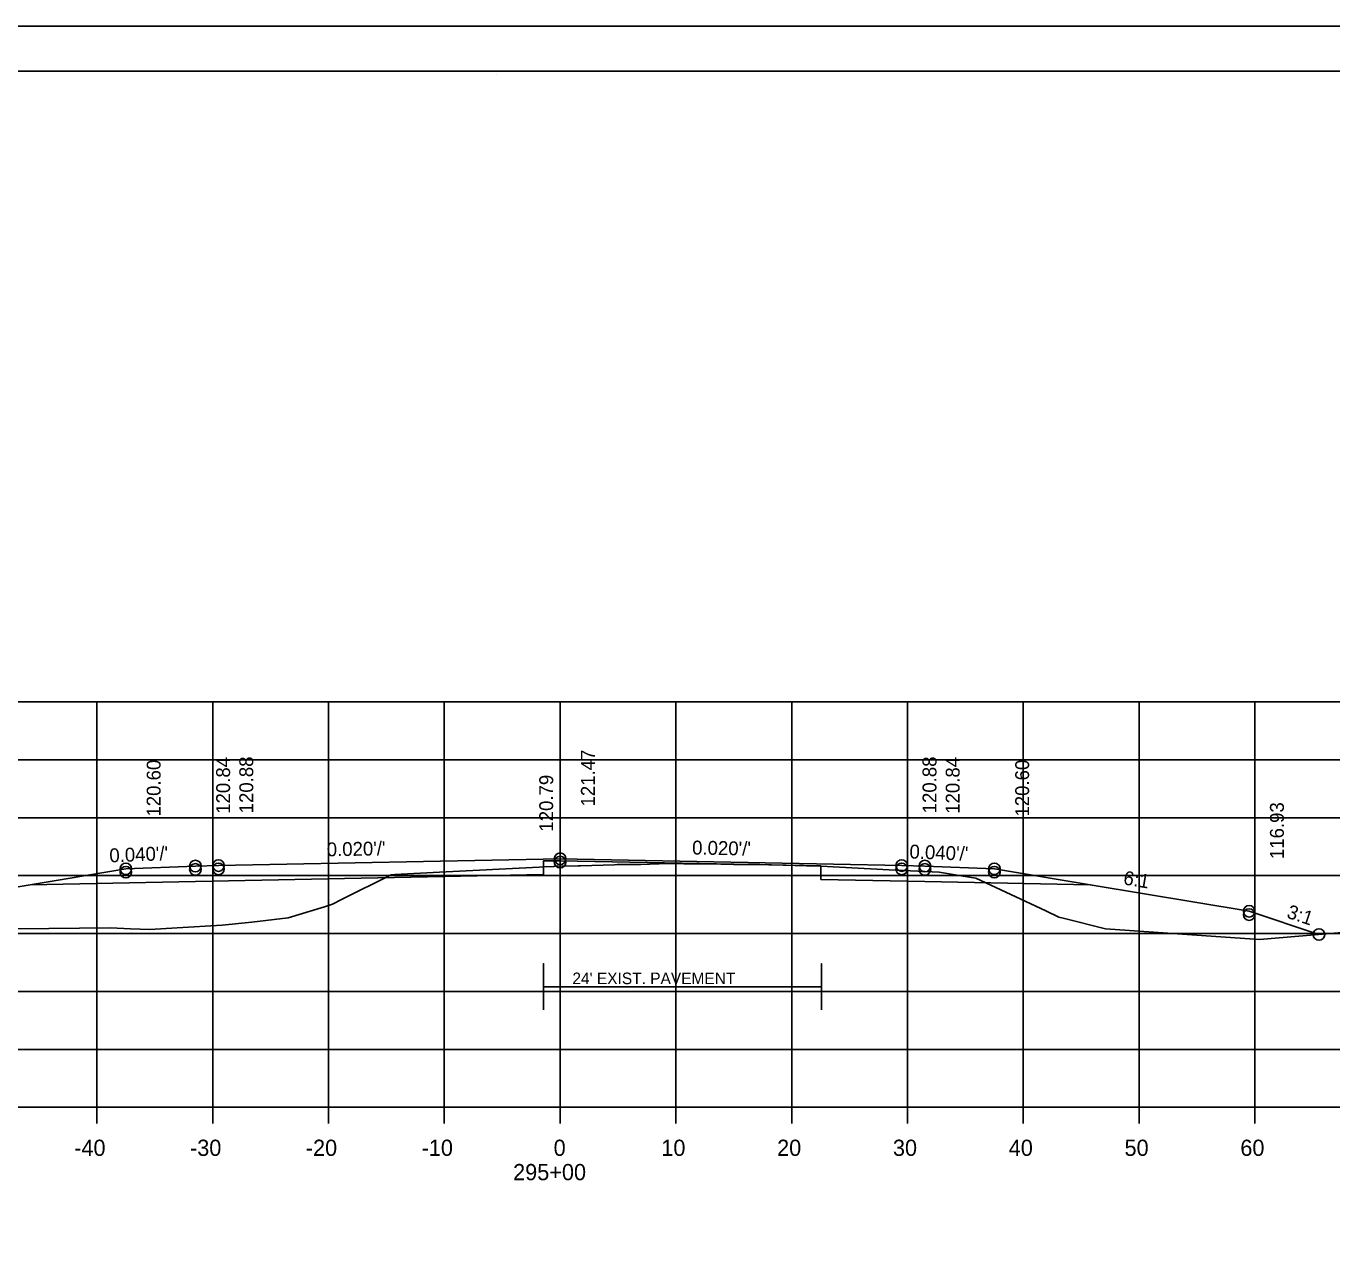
# Model space of a CAD drawing. Extents: x 1175611 to 1176402, y -433344 to -416213.
# Drawn here: x 1175734.9 to 1175847.6, y -417448.7 to -417343.2 of the extents above; entities that cross this region are included whole.
import ezdxf

# ---------------------------------------------------------------- set-up
doc = ezdxf.new("R2010")
doc.units = 0
for name, color, linetype in [('R_Alt Surface', 7, 'Continuous'), ('R_Axis', 7, 'Continuous'), ('R_Axis Annot', 7, 'Continuous'), ('R_Border', 7, 'Continuous'), ('R_Exist Surface', 7, 'Continuous'), ('R_Fin Surface', 7, 'Continuous'), ('R_Grid', 7, 'Continuous'), ('R_No Plot', 7, 'Continuous'), ('R_Xsect Elev', 7, 'Continuous'), ('R_Xsect Slope', 7, 'Continuous')]:
    doc.layers.add(name, color=color, linetype=linetype)

msp = doc.modelspace()

# ---------------------------------------------------------------- linework, layer by layer
at = {"layer": 'R_Alt Surface'}
for q in [(1175779.53, -417426.13), (1175803.53, -417426.13)]:
    msp.add_line((1175791.53, -417426.13), q, dxfattribs=at)
for points in [[(1175735.2, -417417.33), (1175749.47, -417417.04), (1175779.53, -417416.44), (1175779.53, -417415.27), (1175780.97, -417415.25), (1175803.49, -417415.7), (1175803.49, -417416.86), (1175812.47, -417417.04), (1175826.75, -417417.33)], [(1175779.53, -417426.13), (1175779.53, -417424.13), (1175779.53, -417428.13)], [(1175803.53, -417426.13), (1175803.53, -417424.13), (1175803.53, -417428.13)]]:
    msp.add_lwpolyline(points, dxfattribs=at)
at = {"layer": 'R_Axis'}
for p, q in [((1175640.97, -417436.54), (1175920.97, -417436.54)), ((1175740.97, -417437.94), (1175740.97, -417436.54)), ((1175750.97, -417437.94), (1175750.97, -417436.54)), ((1175760.97, -417437.94), (1175760.97, -417436.54)), ((1175770.97, -417437.94), (1175770.97, -417436.54)), ((1175780.97, -417437.94), (1175780.97, -417436.54)), ((1175790.97, -417437.94), (1175790.97, -417436.54)), ((1175800.97, -417437.94), (1175800.97, -417436.54)), ((1175810.97, -417437.94), (1175810.97, -417436.54)), ((1175820.97, -417437.94), (1175820.97, -417436.54)), ((1175830.97, -417437.94), (1175830.97, -417436.54)), ((1175840.97, -417437.94), (1175840.97, -417436.54))]:
    msp.add_line(p, q, dxfattribs=at)
at = {"layer": 'R_Border'}
for p, q in [((1175622.97, -417347.08), (1175939.15, -417347.08)), ((1175775.49, -417347.34), (1175775.49, -417347.34)), ((1175775.49, -417347.34), (1175775.49, -417347.34))]:
    msp.add_line(p, q, dxfattribs=at)
at = {"layer": 'R_Exist Surface'}
msp.add_lwpolyline([(1175734.14, -417421.14), (1175742.13, -417421.06), (1175743.88, -417421.13), (1175745.53, -417421.19), (1175747.89, -417421.04), (1175751.78, -417420.82), (1175754.36, -417420.55), (1175757.49, -417420.19), (1175760.61, -417419.22), (1175761.32, -417418.99), (1175762.09, -417418.61), (1175766.38, -417416.47), (1175766.7, -417416.45), (1175770.56, -417416.25), (1175779.16, -417415.8), (1175779.53, -417415.78), (1175780.44, -417415.74), (1175780.52, -417415.73), (1175782.53, -417415.68), (1175782.74, -417415.68), (1175785.66, -417415.6), (1175785.9, -417415.59), (1175787.73, -417415.57), (1175787.94, -417415.57), (1175790.31, -417415.5), (1175790.54, -417415.5), (1175791.66, -417415.51), (1175791.75, -417415.51), (1175793.55, -417415.52), (1175793.74, -417415.52), (1175795.93, -417415.57), (1175796.14, -417415.58), (1175797.96, -417415.59), (1175798.23, -417415.59), (1175802.24, -417415.69), (1175802.52, -417415.7), (1175803.4, -417415.71), (1175803.49, -417415.71), (1175809.39, -417416.03), (1175813.69, -417416.25), (1175815.61, -417416.56), (1175816.87, -417416.76), (1175822.92, -417419.59), (1175824.05, -417420.12), (1175824.41, -417420.21), (1175828.08, -417421.12), (1175838.43, -417421.85), (1175841.37, -417422.05), (1175849.5, -417421.37)], dxfattribs=at)
at = {"layer": 'R_Fin Surface'}
msp.add_lwpolyline([(1175717.04, -417421.09), (1175721.47, -417419.62), (1175735.2, -417417.33), (1175743.47, -417415.95), (1175749.47, -417415.71), (1175751.47, -417415.67), (1175780.97, -417415.08), (1175810.47, -417415.67), (1175812.47, -417415.71), (1175818.47, -417415.95), (1175826.75, -417417.33), (1175840.47, -417419.62), (1175846.5, -417421.62)], dxfattribs=at)
at = {"layer": 'R_Grid'}
for p, q in [((1175640.97, -417401.54), (1175920.97, -417401.54)), ((1175740.97, -417436.54), (1175740.97, -417401.54)), ((1175750.97, -417436.54), (1175750.97, -417401.54)), ((1175760.97, -417436.54), (1175760.97, -417401.54)), ((1175770.97, -417436.54), (1175770.97, -417401.54)), ((1175780.97, -417436.54), (1175780.97, -417401.54)), ((1175790.97, -417436.54), (1175790.97, -417401.54)), ((1175800.97, -417436.54), (1175800.97, -417401.54)), ((1175810.97, -417436.54), (1175810.97, -417401.54)), ((1175820.97, -417436.54), (1175820.97, -417401.54)), ((1175830.97, -417436.54), (1175830.97, -417401.54)), ((1175840.97, -417436.54), (1175840.97, -417401.54)), ((1175640.97, -417406.54), (1175920.97, -417406.54)), ((1175640.97, -417411.54), (1175920.97, -417411.54)), ((1175640.97, -417416.54), (1175920.97, -417416.54)), ((1175640.97, -417421.54), (1175920.97, -417421.54)), ((1175640.97, -417426.54), (1175920.97, -417426.54)), ((1175640.97, -417431.54), (1175920.97, -417431.54)), ((1175640.97, -417436.54), (1175920.97, -417436.54))]:
    msp.add_line(p, q, dxfattribs=at)
at = {"layer": 'R_No Plot'}
msp.add_line((1175610.57, -417343.18), (1175943.91, -417343.18), dxfattribs=at)
msp.add_lwpolyline([(1175610.57, -417343.18), (1175943.91, -417343.18), (1175943.91, -417556.52), (1175610.57, -417556.52)], close=True, dxfattribs=at)
for centre in [(1175780.97, -417415.08), (1175743.47, -417415.95), (1175749.47, -417415.71), (1175749.47, -417416), (1175751.47, -417415.67), (1175751.47, -417415.96), (1175780.97, -417415.37), (1175810.47, -417415.67), (1175810.47, -417415.96), (1175812.47, -417415.71), (1175812.47, -417416), (1175818.47, -417415.95), (1175743.47, -417416.24), (1175818.47, -417416.24), (1175840.47, -417419.62), (1175840.47, -417419.91), (1175846.5, -417421.62), (1175846.5, -417421.62)]:
    msp.add_circle(centre, 0.5, dxfattribs=at)

# ---------------------------------------------------------------- texts
at = {"layer": 'R_Alt Surface'}
msp.add_text("24' EXIST. PAVEMENT", height=1, dxfattribs=at).set_placement((1175782.03, -417425.91))
at = {"layer": 'R_Axis Annot'}
for s, p in [('-40', (1175739.01, -417440.74)), ('-30', (1175749.01, -417440.74)), ('-20', (1175759.01, -417440.74)), ('-10', (1175769.01, -417440.74)), ('0', (1175780.41, -417440.74)), ('10', (1175789.71, -417440.74)), ('20', (1175799.71, -417440.74)), ('30', (1175809.71, -417440.74)), ('40', (1175819.71, -417440.74)), ('50', (1175829.71, -417440.74)), ('60', (1175839.71, -417440.74)), ('295+00', (1175776.91, -417442.84))]:
    msp.add_text(s, height=1.4, dxfattribs=at).set_placement(p)
at = {"layer": 'R_Xsect Elev'}
for s, p in [('120.60', (1175746.47, -417411.44)), ('120.84', (1175752.47, -417411.2)), ('120.88', (1175754.47, -417411.16)), ('121.47', (1175783.97, -417410.57)), ('120.88', (1175813.47, -417411.16)), ('120.84', (1175815.47, -417411.2)), ('120.60', (1175821.47, -417411.44)), ('120.79', (1175780.37, -417412.74)), ('116.93', (1175843.47, -417415.11))]:
    msp.add_text(s, height=1.2, rotation=90, dxfattribs=at).set_placement(p)
at = {"layer": 'R_Xsect Slope'}
for s, rotation, p in [("0.040'/'", 2.2906, (1175742.07, -417415.4)), ("0.020'/'", 1.1458, (1175760.83, -417414.88)), ("0.020'/'", 358.8542, (1175792.36, -417414.71)), ("0.040'/'", 357.7094, (1175811.12, -417415.05)), ('6:1', 350.5377, (1175829.55, -417417.29)), ('3:1', 341.5651, (1175843.64, -417420.15))]:
    msp.add_text(s, height=1.2, rotation=rotation, dxfattribs=at).set_placement(p)

doc.saveas('drawing.dxf')
